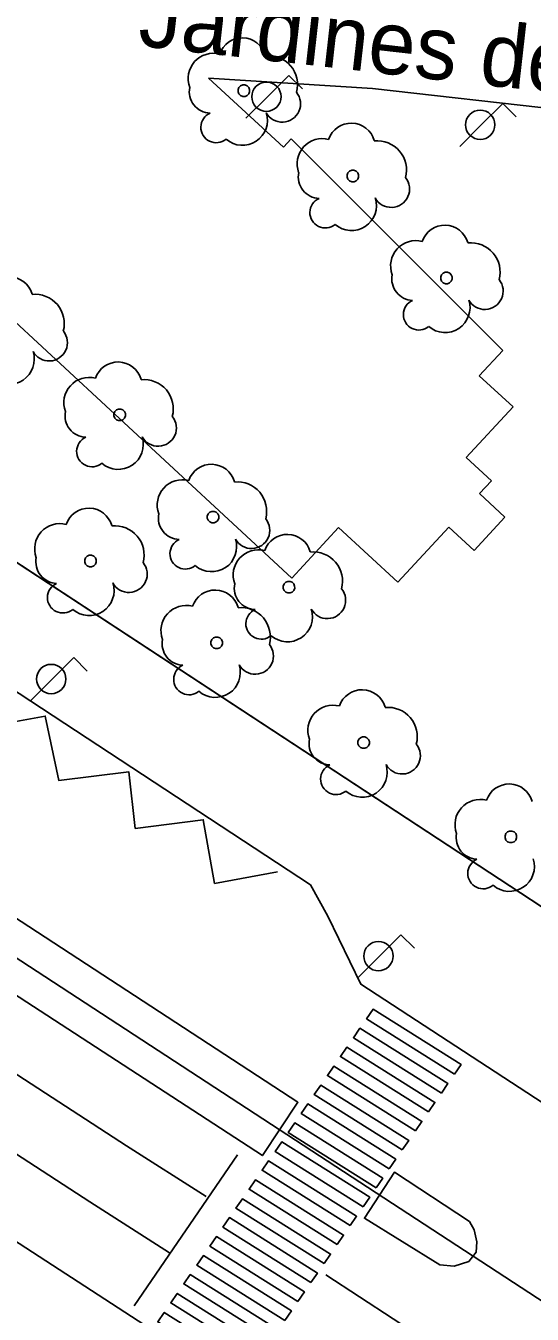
# Model space of a CAD drawing. Extents: x 282771 to 285132, y 4823109 to 4825496.
# Drawn here: x 284678.2 to 284700.2, y 4824005.5 to 4824061.6 of the extents above; entities that cross this region are included whole.
import ezdxf

# ---------------------------------------------------------------- set-up
doc = ezdxf.new("R2010")
doc.units = 0
for name, color, linetype in [('ACERA-BORDILLO', 7, 'Continuous'), ('ARBOL', 7, 'Continuous'), ('BORDILLO', 7, 'Continuous'), ('CALLE-EJE', 7, 'Continuous'), ('CARGA_DESCARGA', 7, 'Continuous'), ('FAROLA', 7, 'Continuous'), ('PARQUE-JARDIN-AREA', 7, 'Continuous'), ('PARQUE-JARDIN-TEXTO', 7, 'Continuous'), ('PASO-PEATONES', 7, 'Continuous'), ('SENAL-VIARIA', 7, 'Continuous'), ('ZONA-VERDE', 7, 'Continuous')]:
    doc.layers.add(name, color=color, linetype=linetype)

msp = doc.modelspace()

# ---------------------------------------------------------------- linework, layer by layer
at = {"layer": 'ACERA-BORDILLO'}
for points in [[(284779.059, 4824068.787), (284779.385, 4824069.114), (284748.729, 4824099.677), (284743.66, 4824101.986), (284740.449, 4824101.563), (284695.009, 4824085.756), (284633.978, 4824064.253), (284633.616, 4824064.067), (284633.307, 4824063.778), (284633.091, 4824063.414), (284632.987, 4824063.02), (284632.993, 4824062.613), (284633.115, 4824062.208), (284633.346, 4824061.853), (284633.653, 4824061.585), (284690.59, 4824024.169), (284691.345, 4824022.807), (284692.789, 4824019.853), (284728.968, 4823996.225)], [(284643.343, 4824004.175), (284656.316, 4824018.589), (284656.549, 4824018.827), (284656.808, 4824019.05), (284657.092, 4824019.255), (284657.399, 4824019.438), (284657.727, 4824019.595), (284658.073, 4824019.723), (284658.432, 4824019.82), (284658.799, 4824019.883), (284659.172, 4824019.911), (284659.543, 4824019.905), (284659.909, 4824019.864), (284660.266, 4824019.792), (284660.608, 4824019.689), (284660.934, 4824019.559), (284661.239, 4824019.405), (284661.523, 4824019.231), (284693.165, 4823998.66)]]:
    msp.add_lwpolyline(points, dxfattribs=at)
at = {"layer": 'ARBOL'}
for centre, major_axis, start_param, end_param in [((284687.629, 4824059.986), (0.576, 0.864), 5.573618, 8.117297), ((284686.369, 4824059.256), (0.609, 0.912), 0.333956, 2.517787), ((284688.759, 4824058.986), (0.706, 1.059), 5.03938, 6.972621), ((284686.259, 4824058.686), (-0.519, -0.778), 5.101623, 6.838808), ((284689.369, 4824058.156), (-0.442, -0.663), 5.806099, 9.122723), ((284686.499, 4824057.136), (-0.373, -0.559), 4.144096, 7.56033), ((284687.639, 4824057.436), (-0.602, -0.903), 6.155025, 8.755103), ((284692.369, 4824056.276), (0.576, 0.864), 5.573625, 8.117304), ((284691.109, 4824055.546), (0.609, 0.912), 0.333964, 2.517795), ((284693.499, 4824055.276), (0.706, 1.059), 5.039388, 6.972628), ((284690.999, 4824054.976), (-0.519, -0.778), 5.101631, 6.838816), ((284694.109, 4824054.446), (-0.442, -0.663), 5.806106, 9.122731), ((284691.239, 4824053.426), (-0.373, -0.559), 4.144104, 7.560337), ((284692.379, 4824053.726), (-0.602, -0.903), 6.155033, 8.755111), ((284696.439, 4824051.836), (0.576, 0.864), 5.573672, 8.117351), ((284695.178, 4824051.106), (0.609, 0.912), 0.334011, 2.517842), ((284697.569, 4824050.836), (0.706, 1.059), 5.039435, 6.972675), ((284677.488, 4824049.595), (0.577, 0.864), 5.574264, 8.117943), ((284695.068, 4824050.536), (-0.519, -0.778), 5.101678, 6.838863), ((284698.178, 4824050.006), (-0.442, -0.663), 5.806153, 9.122777), ((284678.618, 4824048.595), (0.707, 1.058), 5.040026, 6.973267), ((284695.308, 4824048.986), (-0.373, -0.559), 4.144151, 7.560384), ((284696.448, 4824049.286), (-0.602, -0.903), 6.15508, 8.755157), ((284679.228, 4824047.765), (-0.443, -0.663), 5.806745, 9.123369), ((284677.498, 4824047.045), (-0.603, -0.903), 6.155671, 8.755749), ((284682.228, 4824045.885), (0.577, 0.864), 5.574269, 8.117948), ((284680.968, 4824045.155), (0.609, 0.912), 0.334608, 2.518438), ((284683.358, 4824044.885), (0.707, 1.058), 5.040032, 6.973272), ((284680.858, 4824044.585), (-0.52, -0.778), 5.102274, 6.83946), ((284683.968, 4824044.055), (-0.443, -0.663), 5.80675, 9.123374), ((284681.098, 4824043.035), (-0.373, -0.559), 4.144747, 7.560981), ((284682.238, 4824043.335), (-0.603, -0.903), 6.155676, 8.755754), ((284686.288, 4824041.435), (0.577, 0.864), 5.574318, 8.117997), ((284685.028, 4824040.705), (0.609, 0.912), 0.334657, 2.518487), ((284687.418, 4824040.435), (0.707, 1.058), 5.040081, 6.973321), ((284680.958, 4824039.525), (0.577, 0.863), 5.574531, 8.118209), ((284679.698, 4824038.795), (0.609, 0.912), 0.334869, 2.5187), ((284684.918, 4824040.135), (-0.52, -0.778), 5.102323, 6.839509), ((284688.028, 4824039.605), (-0.443, -0.663), 5.806799, 9.123423), ((284682.088, 4824038.525), (0.707, 1.058), 5.040293, 6.973534), ((284689.588, 4824038.385), (0.577, 0.864), 5.574338, 8.118017), ((284685.158, 4824038.585), (-0.373, -0.559), 4.144796, 7.56103), ((284686.298, 4824038.885), (-0.603, -0.903), 6.155725, 8.755803), ((284688.328, 4824037.655), (0.609, 0.912), 0.334677, 2.518508), ((284679.588, 4824038.225), (-0.52, -0.778), 5.102536, 6.839721), ((284690.718, 4824037.385), (0.707, 1.058), 5.040101, 6.973341), ((284682.698, 4824037.695), (-0.443, -0.663), 5.807012, 9.123636), ((284679.828, 4824036.675), (-0.373, -0.559), 4.145009, 7.561243), ((284680.968, 4824036.975), (-0.603, -0.903), 6.155938, 8.756016), ((284688.218, 4824037.085), (-0.52, -0.778), 5.102344, 6.839529), ((284686.448, 4824035.965), (0.577, 0.863), 5.574509, 8.118188), ((284691.328, 4824036.555), (-0.443, -0.663), 5.806819, 9.123443), ((284685.188, 4824035.235), (0.609, 0.912), 0.334847, 2.518678), ((284687.578, 4824034.965), (0.707, 1.058), 5.040271, 6.973512), ((284688.458, 4824035.535), (-0.373, -0.559), 4.144817, 7.56105), ((284689.598, 4824035.835), (-0.603, -0.903), 6.155746, 8.755823), ((284685.078, 4824034.665), (-0.52, -0.778), 5.102514, 6.839699), ((284688.188, 4824034.135), (-0.443, -0.663), 5.80699, 9.123614), ((284685.318, 4824033.115), (-0.373, -0.559), 4.144987, 7.561221), ((284686.458, 4824033.415), (-0.603, -0.903), 6.155916, 8.755994), ((284692.838, 4824031.625), (0.577, 0.863), 5.574493, 8.118171), ((284691.578, 4824030.895), (0.609, 0.912), 0.334831, 2.518662), ((284693.968, 4824030.625), (0.707, 1.058), 5.040255, 6.973496), ((284691.468, 4824030.325), (-0.52, -0.778), 5.102498, 6.839683), ((284694.578, 4824029.795), (-0.443, -0.663), 5.806974, 9.123598), ((284691.708, 4824028.775), (-0.373, -0.559), 4.144971, 7.561205), ((284692.848, 4824029.075), (-0.603, -0.903), 6.1559, 8.755978), ((284699.238, 4824027.525), (0.577, 0.863), 5.574469, 8.118147), ((284697.978, 4824026.795), (0.609, 0.912), 0.334807, 2.518638), ((284697.868, 4824026.225), (-0.52, -0.778), 5.102474, 6.839659), ((284699.248, 4824024.975), (-0.603, -0.903), 6.155876, 8.755954), ((284698.108, 4824024.675), (-0.373, -0.559), 4.144947, 7.561181)]:
    msp.add_ellipse(centre, major_axis=major_axis, ratio=0.999978, start_param=start_param, end_param=end_param, dxfattribs=at)
for centre in [(284687.699, 4824058.726), (284692.439, 4824055.016), (284696.508, 4824050.576), (284682.298, 4824044.625), (284686.358, 4824040.175), (284681.028, 4824038.265), (284689.658, 4824037.125), (284686.518, 4824034.705), (284692.908, 4824030.365), (284699.308, 4824026.265)]:
    msp.add_ellipse(centre, major_axis=(0.141, 0.212), ratio=0.999978, dxfattribs=at)
at = {"layer": 'BORDILLO'}
for points in [[(284640.443, 4824047.119), (284690.049, 4824014.716), (284688.502, 4824012.399), (284638.658, 4824044.835), (284638.453, 4824045.284), (284638.453, 4824045.919), (284638.714, 4824046.442), (284638.994, 4824046.778), (284639.386, 4824047.021), (284639.891, 4824047.208), (284640.443, 4824047.119)], [(284694.247, 4824011.671), (284692.939, 4824009.672), (284696.226, 4824007.636), (284696.843, 4824007.58), (284697.477, 4824007.785), (284697.795, 4824008.196), (284697.832, 4824008.645), (284697.72, 4824009.168), (284697.515, 4824009.523), (284694.247, 4824011.671)]]:
    msp.add_lwpolyline(points, dxfattribs=at)
at = {"layer": 'CALLE-EJE'}
msp.add_line((284710.618, 4823999.553), (284662.428, 4824031.037), dxfattribs=at)
at = {"layer": 'CARGA_DESCARGA'}
msp.add_lwpolyline([(284676.169, 4824030.987), (284679.06, 4824031.515), (284679.65, 4824028.717), (284682.697, 4824029.09), (284682.976, 4824026.633), (284685.929, 4824027.006), (284686.427, 4824024.239), (284689.162, 4824024.736)], dxfattribs=at)
msp.add_lwpolyline([(284676.169, 4824030.987), (284679.06, 4824031.515), (284679.65, 4824028.717), (284682.697, 4824029.09), (284682.976, 4824026.633), (284685.929, 4824027.006), (284686.427, 4824024.239), (284689.162, 4824024.736)], dxfattribs=at)
at = {"layer": 'FAROLA'}
for p, q in [((284689.66, 4824059.395), (284688.72, 4824058.465)), ((284690.25, 4824058.805), (284689.66, 4824059.395)), ((284688.72, 4824058.465), (284687.79, 4824057.525)), ((284698.957, 4824058.173), (284698.017, 4824057.243)), ((284699.547, 4824057.583), (284698.957, 4824058.173)), ((284698.017, 4824057.243), (284697.087, 4824056.303)), ((284680.3, 4824034.06), (284679.36, 4824033.13)), ((284680.89, 4824033.47), (284680.3, 4824034.06)), ((284679.36, 4824033.13), (284678.43, 4824032.19)), ((284694.532, 4824022.005), (284693.592, 4824021.075)), ((284695.122, 4824021.415), (284694.532, 4824022.005)), ((284693.592, 4824021.075), (284692.662, 4824020.135))]:
    msp.add_line(p, q, dxfattribs=at)
msp.add_circle((284679.32, 4824033.13), 0.638, dxfattribs=at)
for centre in [(284688.68, 4824058.465), (284697.977, 4824057.243), (284693.552, 4824021.075)]:
    msp.add_ellipse(centre, major_axis=(0.354, 0.53), ratio=0.999978, dxfattribs=at)
at = {"layer": 'PARQUE-JARDIN-AREA'}
msp.add_lwpolyline([(284644.289, 4824064.665), (284691.339, 4824081.066), (284698.459, 4824083.536), (284736.629, 4824096.826), (284748.353, 4824092.603), (284767.389, 4824076.057), (284763.489, 4824072.167), (284768.969, 4824067.096), (284759.109, 4824056.456), (284754.359, 4824051.326), (284717.348, 4824012.265), (284660.858, 4824049.325), (284649.429, 4824059.905)], close=True, dxfattribs=at)
at = {"layer": 'PASO-PEATONES'}
for points in [[(284696.86, 4824015.943), (284693.032, 4824018.351), (284693.316, 4824018.763), (284697.144, 4824016.355)], [(284696.292, 4824015.118), (284692.465, 4824017.526), (284692.749, 4824017.938), (284696.576, 4824015.531)], [(284695.725, 4824014.294), (284691.897, 4824016.702), (284692.181, 4824017.114), (284696.008, 4824014.706)], [(284695.157, 4824013.47), (284691.33, 4824015.878), (284691.613, 4824016.29), (284695.441, 4824013.882)], [(284694.589, 4824012.645), (284690.762, 4824015.053), (284691.046, 4824015.465), (284694.873, 4824013.058)], [(284694.022, 4824011.821), (284690.194, 4824014.229), (284690.478, 4824014.641), (284694.306, 4824012.233)], [(284693.454, 4824010.997), (284689.627, 4824013.405), (284689.911, 4824013.817), (284693.738, 4824011.409)], [(284692.887, 4824010.172), (284689.059, 4824012.58), (284689.343, 4824012.992), (284693.17, 4824010.585)], [(284692.319, 4824009.348), (284688.491, 4824011.756), (284688.775, 4824012.168), (284692.603, 4824009.76)], [(284691.751, 4824008.524), (284687.924, 4824010.932), (284688.208, 4824011.344), (284692.035, 4824008.936)], [(284691.184, 4824007.699), (284687.356, 4824010.107), (284687.64, 4824010.52), (284691.468, 4824008.112)], [(284690.616, 4824006.875), (284686.789, 4824009.283), (284687.072, 4824009.695), (284690.9, 4824007.287)], [(284690.048, 4824006.051), (284686.221, 4824008.459), (284686.505, 4824008.871), (284690.332, 4824006.463)], [(284689.481, 4824005.226), (284685.653, 4824007.634), (284685.937, 4824008.047), (284689.765, 4824005.639)], [(284688.913, 4824004.402), (284685.086, 4824006.81), (284685.37, 4824007.222), (284689.197, 4824004.814)], [(284688.346, 4824003.578), (284684.518, 4824005.986), (284684.802, 4824006.398), (284688.629, 4824003.99)], [(284687.778, 4824002.753), (284683.951, 4824005.161), (284684.234, 4824005.574), (284688.062, 4824003.166)]]:
    msp.add_lwpolyline(points, close=True, dxfattribs=at)
at = {"layer": 'SENAL-VIARIA'}
for points in [[(284610, 4824060.034), (284682.59, 4824012.825)], [(284608.411, 4824057.591), (284681.001, 4824010.382)], [(284682.59, 4824012.825), (284686.056, 4824010.614)], [(284687.428, 4824012.429), (284682.927, 4824005.861)], [(284681.001, 4824010.382), (284684.467, 4824008.171)], [(284691.258, 4824007.203), (284700.05, 4824001.461)]]:
    msp.add_lwpolyline(points, dxfattribs=at)
at = {"layer": 'ZONA-VERDE'}
for p, q in [((284689.419, 4824056.266), (284686.159, 4824059.276)), ((284686.159, 4824059.276), (284693.299, 4824058.826)), ((284693.299, 4824058.826), (284705.169, 4824057.486)), ((284689.759, 4824056.626), (284689.419, 4824056.266)), ((284698.959, 4824047.426), (284689.759, 4824056.626)), ((284673.639, 4824052.475), (284689.788, 4824037.525)), ((284717.348, 4824012.265), (284660.858, 4824049.325)), ((284697.939, 4824046.326), (284698.959, 4824047.426)), ((284699.408, 4824044.966), (284697.939, 4824046.326)), ((284697.368, 4824042.766), (284699.408, 4824044.966)), ((284698.468, 4824041.746), (284697.368, 4824042.766)), ((284697.948, 4824041.196), (284698.468, 4824041.746)), ((284699.048, 4824040.176), (284697.948, 4824041.196)), ((284697.708, 4824038.715), (284699.048, 4824040.176)), ((284689.788, 4824037.525), (284691.818, 4824039.725)), ((284691.818, 4824039.725), (284694.388, 4824037.345)), ((284694.388, 4824037.345), (284696.608, 4824039.735)), ((284696.608, 4824039.735), (284697.708, 4824038.715))]:
    msp.add_line(p, q, dxfattribs=at)
for points in [[(284639.891, 4824047.208), (284639.386, 4824047.021), (284638.994, 4824046.778), (284638.714, 4824046.442), (284638.453, 4824045.919), (284638.453, 4824045.284), (284638.658, 4824044.835), (284688.502, 4824012.399), (284690.049, 4824014.716), (284640.443, 4824047.119), (284639.891, 4824047.208)], [(284692.939, 4824009.672), (284696.226, 4824007.636), (284696.843, 4824007.58), (284697.477, 4824007.785), (284697.795, 4824008.196), (284697.832, 4824008.645), (284697.72, 4824009.168), (284697.515, 4824009.523), (284694.247, 4824011.671), (284692.939, 4824009.672)]]:
    msp.add_lwpolyline(points, dxfattribs=at)

# ---------------------------------------------------------------- texts
at = {"layer": 'PARQUE-JARDIN-TEXTO'}
msp.add_text('Jardines de Juan Alvargonzález', height=2.75, rotation=353.5295, dxfattribs=at).set_placement((284683.048, 4824060.693))

doc.saveas('drawing.dxf')
